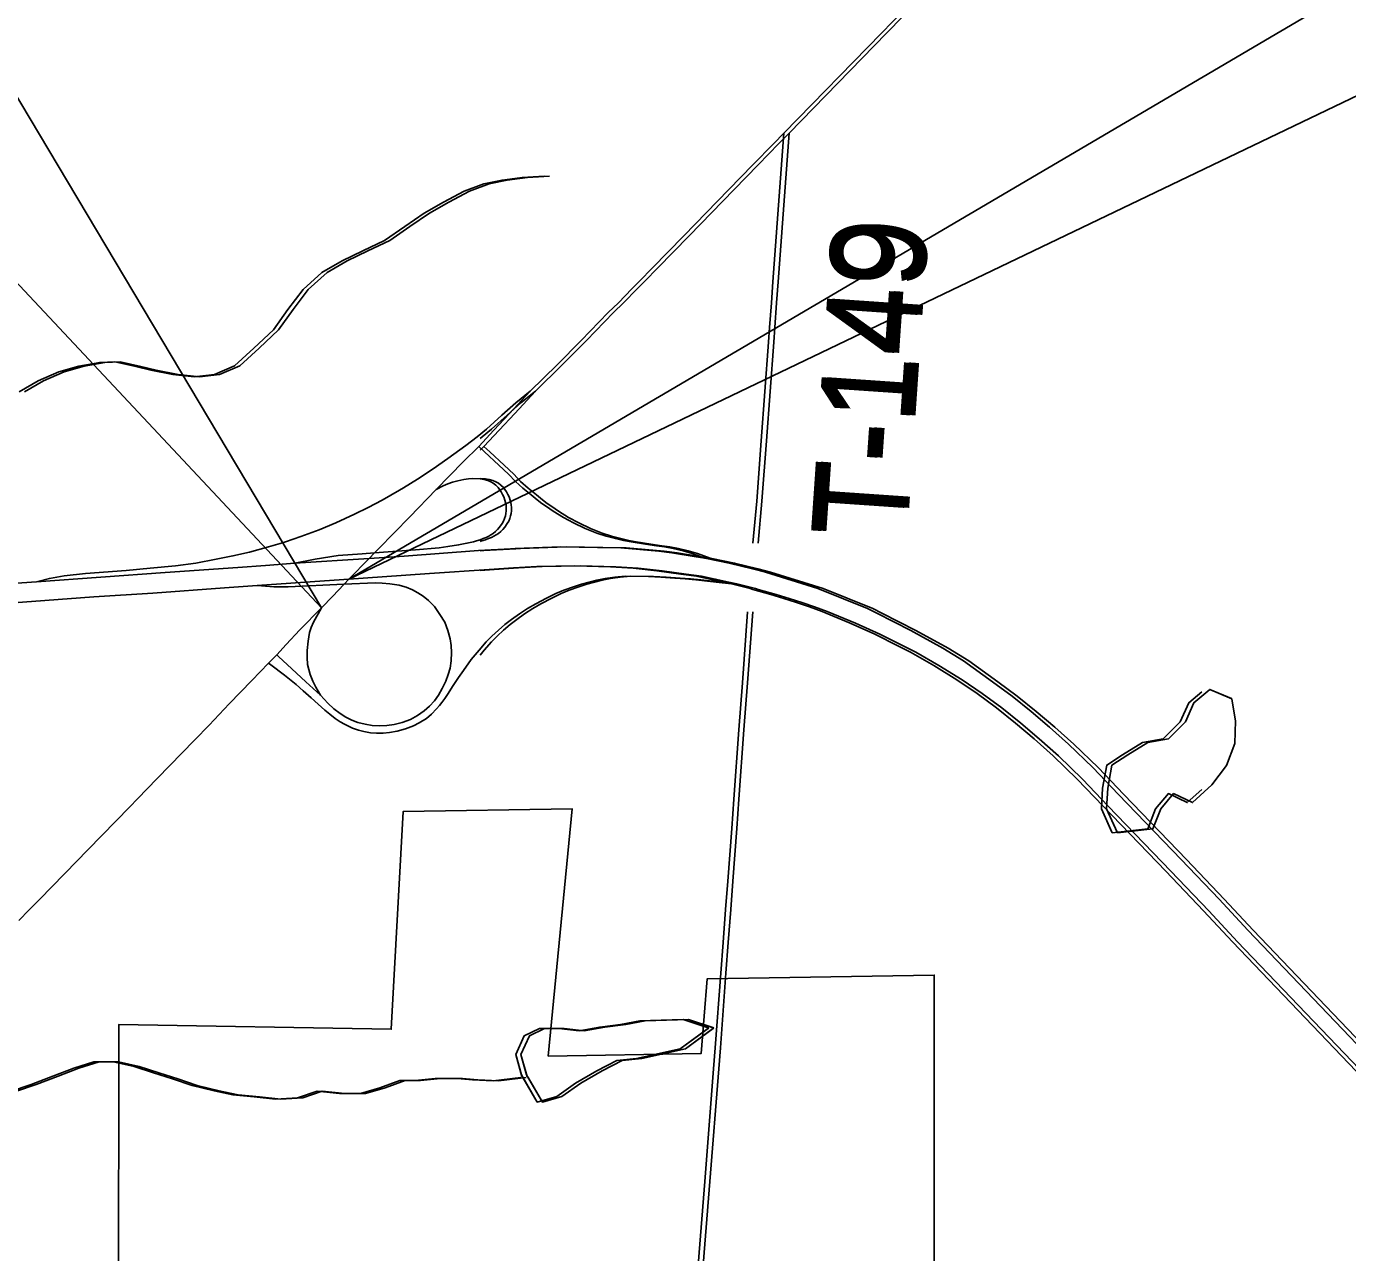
# Model space of a CAD drawing. Extents: x 0 to 34, y 0 to 22.
# Drawn here: x 19.307 to 20.131, y 7.191 to 7.956 of the extents above; entities that cross this region are included whole.
import ezdxf

# ---------------------------------------------------------------- set-up
doc = ezdxf.new("R2010")
doc.units = 0
for name, color, linetype in [('GM_X_Corporation', 7, 'Continuous'), ('GM_X_Interchange_Ramps', 7, 'Continuous'), ('GM_X_Minor_Lake', 7, 'Continuous'), ('GM_X_Minor_River', 7, 'Continuous'), ('GM_X_State_Route', 7, 'Continuous'), ('GM_X_Township_Road', 7, 'Continuous'), ('GM_X_Township_Road_Text', 7, 'Continuous'), ('GM_X_US_Route', 7, 'Continuous'), ('SH_Text', 7, 'Continuous')]:
    doc.layers.add(name, color=color, linetype=linetype)

msp = doc.modelspace()

# ---------------------------------------------------------------- linework, layer by layer
at = {"layer": 'GM_X_Corporation'}
msp.add_lwpolyline([(19.36446, 7.15258), (19.3645, 7.33346), (19.53461, 7.33046), (19.54193, 7.46629), (19.64745, 7.46811), (19.63253, 7.31375), (19.72801, 7.3154), (19.73167, 7.36186), (19.87347, 7.36431), (19.87343, 7.15024)], dxfattribs=at)
at = {"layer": 'GM_X_Interchange_Ramps'}
for points in [[(19.73029, 7.62437), (19.72235, 7.62745), (19.71664, 7.62913), (19.71055, 7.63046), (19.70507, 7.63144), (19.70007, 7.63216), (19.69325, 7.63325), (19.6842, 7.63471), (19.67957, 7.63556), (19.67447, 7.63668), (19.66869, 7.63824), (19.66289, 7.63997), (19.65559, 7.64291), (19.64827, 7.64643), (19.64202, 7.6499), (19.63559, 7.65387), (19.63145, 7.65667), (19.62852, 7.65862), (19.62559, 7.66093), (19.62194, 7.66399), (19.6167, 7.66825), (19.61207, 7.67239), (19.60771, 7.67682), (19.60173, 7.68242), (19.59274, 7.69085), (19.58915, 7.69421)], [(19.73356, 7.62437), (19.72562, 7.62745), (19.71991, 7.62913), (19.71381, 7.63046), (19.70833, 7.63144), (19.70333, 7.63216), (19.69652, 7.63325), (19.68746, 7.63471), (19.68283, 7.63556), (19.67774, 7.63668), (19.67195, 7.63824), (19.66616, 7.63997), (19.65885, 7.64291), (19.65153, 7.64643), (19.64528, 7.6499), (19.63886, 7.65387), (19.63471, 7.65667), (19.63179, 7.65862), (19.62886, 7.66093), (19.62521, 7.66399), (19.61996, 7.66825), (19.61533, 7.67239), (19.61098, 7.67682), (19.605, 7.68242), (19.596, 7.69085), (19.59242, 7.69421)], [(19.56253, 7.66726), (19.56703, 7.66968), (19.56981, 7.67086), (19.57283, 7.6719), (19.57613, 7.67276), (19.57995, 7.67358), (19.58273, 7.67398), (19.58537, 7.67419), (19.58996, 7.67398), (19.59247, 7.67355), (19.59476, 7.6729), (19.59663, 7.67211), (19.59813, 7.67126), (19.59978, 7.66996), (19.60126, 7.66858), (19.60221, 7.66732), (19.60322, 7.66588), (19.60408, 7.6643), (19.60486, 7.66266), (19.60552, 7.66072), (19.60596, 7.65925), (19.60623, 7.65771), (19.60637, 7.65599), (19.60629, 7.65406), (19.60613, 7.65244), (19.6058, 7.65091), (19.60532, 7.6492), (19.60458, 7.64754), (19.60372, 7.64605), (19.60221, 7.64381), (19.60089, 7.64234), (19.5997, 7.64109), (19.59827, 7.63994), (19.59677, 7.63894), (19.59538, 7.63821), (19.59383, 7.63743), (19.5919, 7.63664), (19.59003, 7.636), (19.58775, 7.63526), (19.58588, 7.63471), (19.58181, 7.63376), (19.57654, 7.63273), (19.56988, 7.63171), (19.56446, 7.63097), (19.5498, 7.62974), (19.52421, 7.62779), (19.51641, 7.6272), (19.50147, 7.62603), (19.48702, 7.62378), (19.47442, 7.62134)], [(19.59001, 7.67413), (19.59322, 7.67398), (19.59574, 7.67355), (19.59803, 7.6729), (19.59989, 7.67211), (19.6014, 7.67126), (19.60304, 7.66996), (19.60453, 7.66858), (19.60548, 7.66732), (19.60649, 7.66588), (19.60734, 7.6643), (19.60813, 7.66266), (19.60879, 7.66072), (19.60923, 7.65925), (19.60949, 7.65771), (19.60964, 7.65599), (19.60956, 7.65406), (19.6094, 7.65244), (19.60906, 7.65091), (19.60859, 7.6492), (19.60785, 7.64754), (19.60699, 7.64605), (19.60548, 7.64381), (19.60415, 7.64234), (19.60297, 7.64109), (19.60154, 7.63994), (19.60004, 7.63894), (19.59864, 7.63821), (19.5971, 7.63743), (19.59516, 7.63664), (19.5933, 7.636), (19.59101, 7.63526), (19.59001, 7.63497)], [(19.45802, 7.55889), (19.45933, 7.55787), (19.468, 7.55154), (19.47517, 7.54563), (19.47965, 7.54167), (19.48457, 7.53733), (19.48904, 7.53339), (19.4932, 7.52971), (19.49626, 7.52702), (19.49955, 7.52435), (19.5026, 7.52236), (19.5053, 7.52078), (19.51037, 7.5184), (19.51413, 7.51721), (19.51751, 7.51631), (19.52158, 7.51552), (19.52545, 7.51522), (19.52951, 7.51532), (19.53358, 7.51572), (19.53817, 7.5165), (19.54342, 7.51802), (19.54846, 7.51988), (19.55204, 7.52167), (19.5565, 7.52445), (19.55971, 7.52718), (19.56285, 7.5304), (19.56466, 7.53252), (19.5662, 7.53432), (19.56804, 7.53696), (19.56973, 7.5394), (19.57327, 7.54492), (19.57655, 7.55001), (19.57962, 7.55441), (19.58448, 7.56116), (19.58934, 7.56711), (19.5939, 7.57222), (19.59738, 7.57584), (19.60145, 7.57962), (19.60552, 7.58302), (19.60958, 7.58616), (19.61454, 7.58973), (19.6196, 7.59301), (19.62471, 7.59597), (19.63141, 7.59956), (19.63726, 7.60233), (19.64233, 7.60441), (19.64837, 7.6065), (19.65334, 7.60819), (19.65817, 7.60948), (19.66296, 7.61067), (19.66816, 7.61173), (19.67407, 7.61265), (19.68062, 7.61315), (19.69501, 7.61304), (19.70285, 7.61269), (19.71157, 7.61206), (19.71802, 7.61156), (19.72457, 7.61094), (19.73916, 7.60927), (19.747, 7.60837)], [(19.59001, 7.56393), (19.59261, 7.56711), (19.59716, 7.57222), (19.60064, 7.57584), (19.60471, 7.57962), (19.60878, 7.58302), (19.61285, 7.58616), (19.61781, 7.58973), (19.62287, 7.59301), (19.62798, 7.59597), (19.63468, 7.59956), (19.64053, 7.60233), (19.6456, 7.60441), (19.65164, 7.6065), (19.6566, 7.60819), (19.66143, 7.60948), (19.66622, 7.61067), (19.67143, 7.61173), (19.67734, 7.61265), (19.68389, 7.61315), (19.69827, 7.61304), (19.70612, 7.61269), (19.71484, 7.61206), (19.72129, 7.61156), (19.72783, 7.61094), (19.74243, 7.60927), (19.75027, 7.60837)], [(19.49043, 7.5389), (19.4812, 7.5472), (19.47244, 7.55548), (19.4643, 7.56315), (19.46318, 7.56424)]]:
    msp.add_lwpolyline(points, dxfattribs=at)
at = {"layer": 'GM_X_Minor_Lake'}
for points in [[(20.0404, 7.54112), (20.03226, 7.5342), (20.02697, 7.52241), (20.01636, 7.51175), (20.00343, 7.50943), (19.9909, 7.5018), (19.98103, 7.49532), (19.97843, 7.48088), (19.97771, 7.46796), (19.98447, 7.45303)], [(20.0404, 7.54112), (20.03226, 7.5342), (20.02697, 7.52241), (20.01636, 7.51175), (20.00343, 7.50943), (19.9909, 7.5018), (19.98103, 7.49532), (19.97843, 7.48088), (19.97771, 7.46796), (19.98428, 7.45345)], [(20.05907, 7.53676), (20.04538, 7.54259), (20.03552, 7.5342), (20.03024, 7.52241), (20.01963, 7.51175), (20.0067, 7.50943), (19.99417, 7.5018), (19.9843, 7.49532), (19.98169, 7.48088), (19.98098, 7.46796), (19.98774, 7.45303)], [(20.05897, 7.5368), (20.04538, 7.54259), (20.03552, 7.5342), (20.03024, 7.52241), (20.01963, 7.51175), (20.0067, 7.50943), (19.99417, 7.5018), (19.9843, 7.49532), (19.98169, 7.48088), (19.98098, 7.46796), (19.98755, 7.45345)], [(19.98774, 7.45303), (20.00994, 7.45551), (20.01484, 7.46805), (20.0228, 7.47757), (20.03462, 7.47191), (20.04675, 7.48295), (20.05584, 7.49513), (20.06111, 7.50882), (20.06144, 7.52288), (20.05907, 7.53676)], [(19.98775, 7.45303), (20.00994, 7.45551), (20.01484, 7.46805), (20.0228, 7.47757), (20.03462, 7.47191), (20.04675, 7.48295), (20.05584, 7.49513), (20.06111, 7.50882), (20.06144, 7.52288), (20.05911, 7.53655)], [(19.98447, 7.45303), (20.00668, 7.45551), (20.01158, 7.46805), (20.01953, 7.47757), (20.03135, 7.47191), (20.0404, 7.48015)], [(19.98449, 7.45303), (20.00668, 7.45551), (20.01158, 7.46805), (20.01953, 7.47757), (20.03135, 7.47191), (20.0404, 7.48015)], [(19.73266, 7.33128), (19.71679, 7.33658), (19.70309, 7.33616), (19.68978, 7.33574), (19.67761, 7.33343), (19.66468, 7.33188), (19.65175, 7.32956), (19.63919, 7.33105), (19.62701, 7.33102), (19.61751, 7.32643), (19.61223, 7.31464), (19.61578, 7.30206)], [(19.73227, 7.33141), (19.71679, 7.33658), (19.70309, 7.33616), (19.68978, 7.33574), (19.67761, 7.33343), (19.66468, 7.33188), (19.65175, 7.32956), (19.63919, 7.33105), (19.62701, 7.33102), (19.61751, 7.32643), (19.61223, 7.31464), (19.61609, 7.30098)], [(19.73593, 7.33128), (19.72006, 7.33658), (19.70636, 7.33616), (19.69304, 7.33574), (19.68088, 7.33343), (19.66795, 7.33188), (19.65502, 7.32956), (19.64246, 7.33105), (19.63028, 7.33102), (19.62078, 7.32643), (19.6155, 7.31464), (19.61905, 7.30206)], [(19.73554, 7.33141), (19.72006, 7.33658), (19.70636, 7.33616), (19.69304, 7.33574), (19.68088, 7.33343), (19.66795, 7.33188), (19.65502, 7.32956), (19.64246, 7.33105), (19.63028, 7.33102), (19.62078, 7.32643), (19.6155, 7.31464), (19.61935, 7.30098)], [(19.61578, 7.30206), (19.62566, 7.28505), (19.63782, 7.2885), (19.64959, 7.29689), (19.66288, 7.30452), (19.67541, 7.31102), (19.68758, 7.31219), (19.71496, 7.31834), (19.73266, 7.33128)], [(19.6167, 7.30048), (19.62566, 7.28505), (19.63782, 7.2885), (19.64959, 7.29689), (19.66288, 7.30452), (19.67541, 7.31102), (19.68758, 7.31219), (19.71496, 7.31834), (19.73227, 7.33099)], [(19.61905, 7.30206), (19.62893, 7.28505), (19.64109, 7.2885), (19.65285, 7.29689), (19.66614, 7.30452), (19.67868, 7.31102), (19.69085, 7.31219), (19.71822, 7.31834), (19.73593, 7.33128)], [(19.61997, 7.30048), (19.62893, 7.28505), (19.64109, 7.2885), (19.65285, 7.29689), (19.66614, 7.30452), (19.67868, 7.31102), (19.69085, 7.31219), (19.71822, 7.31834), (19.73554, 7.33099)]]:
    msp.add_lwpolyline(points, dxfattribs=at)
at = {"layer": 'GM_X_Minor_River'}
for points in [[(19.62997, 7.86279), (19.61627, 7.862), (19.60372, 7.86044), (19.59232, 7.85813), (19.58016, 7.85354), (19.56724, 7.84667), (19.55509, 7.8398), (19.54295, 7.83141), (19.53043, 7.82264), (19.51675, 7.81615), (19.50384, 7.81003), (19.49131, 7.80278), (19.47955, 7.79211), (19.47009, 7.77955), (19.461, 7.76699), (19.44887, 7.75557), (19.43673, 7.74452), (19.42419, 7.73917), (19.41164, 7.73761), (19.39832, 7.7391), (19.38461, 7.74172), (19.37509, 7.74397), (19.36214, 7.74697), (19.35263, 7.74657), (19.3397, 7.74425), (19.32716, 7.7408), (19.31425, 7.73507), (19.30247, 7.7282)], [(19.63324, 7.86279), (19.61954, 7.862), (19.60699, 7.86044), (19.59558, 7.85813), (19.58342, 7.85354), (19.57051, 7.84667), (19.55836, 7.8398), (19.54621, 7.83141), (19.53369, 7.82264), (19.52002, 7.81615), (19.5071, 7.81003), (19.49457, 7.80278), (19.48282, 7.79211), (19.47335, 7.77955), (19.46427, 7.76699), (19.45213, 7.75557), (19.44, 7.74452), (19.42746, 7.73917), (19.41491, 7.73761), (19.40159, 7.7391), (19.38788, 7.74172), (19.37836, 7.74397), (19.36541, 7.74697), (19.3559, 7.74657), (19.34297, 7.74425), (19.33043, 7.7408), (19.31751, 7.73507), (19.30574, 7.7282)], [(19.61546, 7.30048), (19.59821, 7.29827), (19.58528, 7.29899), (19.57576, 7.29973), (19.56206, 7.29969), (19.54951, 7.29852), (19.54, 7.29849), (19.52746, 7.2939), (19.51529, 7.29044), (19.50235, 7.29041), (19.48827, 7.29189), (19.47611, 7.28768), (19.46242, 7.28688), (19.44909, 7.28836), (19.43577, 7.28947), (19.42396, 7.2921), (19.41025, 7.29548), (19.39806, 7.29962), (19.38625, 7.30339), (19.37406, 7.30715), (19.36111, 7.31016), (19.34894, 7.31012), (19.33639, 7.30629), (19.32348, 7.30132), (19.3098, 7.29596), (19.29688, 7.29175)], [(19.61873, 7.30048), (19.60148, 7.29827), (19.58854, 7.29899), (19.57903, 7.29973), (19.56533, 7.29969), (19.55278, 7.29852), (19.54326, 7.29849), (19.53072, 7.2939), (19.51856, 7.29044), (19.50562, 7.29041), (19.49154, 7.29189), (19.47938, 7.28768), (19.46568, 7.28688), (19.45236, 7.28836), (19.43904, 7.28947), (19.42723, 7.2921), (19.41352, 7.29548), (19.40133, 7.29962), (19.38952, 7.30339), (19.37733, 7.30715), (19.36438, 7.31016), (19.3522, 7.31012), (19.33966, 7.30629), (19.32674, 7.30132), (19.31306, 7.29596), (19.30014, 7.29175)]]:
    msp.add_lwpolyline(points, dxfattribs=at)
at = {"layer": 'GM_X_State_Route'}
msp.add_lwpolyline([(19.30215, 7.39832), (19.30869, 7.40492), (19.31541, 7.41182), (19.31564, 7.41206), (19.32231, 7.41892), (19.33101, 7.42786), (19.34516, 7.4424), (19.37135, 7.46933), (19.37623, 7.47434), (19.38844, 7.4869), (19.41182, 7.51094), (19.41201, 7.51113), (19.42085, 7.52031), (19.43341, 7.53352), (19.44751, 7.54815), (19.45802, 7.55889), (19.46318, 7.56424), (19.46897, 7.57051), (19.47758, 7.57967), (19.49105, 7.59349)], dxfattribs=at)
at = {"layer": 'GM_X_Township_Road'}
for p, q in [((19.73672, 7.31884), (19.74019, 7.36545)), ((19.73999, 7.31884), (19.74346, 7.36545))]:
    msp.add_line(p, q, dxfattribs=at)
for points in [[(19.76027, 7.63385), (19.76262, 7.66), (19.76541, 7.69763), (19.76996, 7.75932), (19.77064, 7.76851), (19.77177, 7.78378), (19.77275, 7.79696), (19.77755, 7.86159), (19.77964, 7.88975)], [(19.76354, 7.63385), (19.76589, 7.66), (19.76868, 7.69763), (19.77323, 7.75932), (19.77391, 7.76851), (19.77504, 7.78378), (19.77601, 7.79696), (19.78082, 7.86159), (19.78291, 7.88975)], [(19.74019, 7.36545), (19.74162, 7.38459), (19.74318, 7.40528), (19.74453, 7.42294), (19.74701, 7.45569), (19.74828, 7.47402), (19.75138, 7.51736), (19.7537, 7.54666), (19.75695, 7.59101)], [(19.74346, 7.36545), (19.74488, 7.38459), (19.74645, 7.40528), (19.7478, 7.42294), (19.75028, 7.45569), (19.75155, 7.47402), (19.75464, 7.51736), (19.75696, 7.54666), (19.76021, 7.59101)], [(19.72443, 7.15629), (19.72521, 7.17287), (19.73018, 7.23542), (19.73566, 7.3059), (19.73672, 7.31884)], [(19.7277, 7.15629), (19.72847, 7.17287), (19.73345, 7.23542), (19.73893, 7.3059), (19.73999, 7.31884)]]:
    msp.add_lwpolyline(points, dxfattribs=at)
at = {"layer": 'GM_X_US_Route'}
for p, q in [((19.49805, 7.60076), (19.50504, 7.60802)), ((19.49105, 7.59349), (19.49805, 7.60076))]:
    msp.add_line(p, q, dxfattribs=at)
for points in [[(19.68481, 7.79244), (19.68975, 7.79747), (19.69746, 7.80534), (19.71726, 7.82568), (19.74531, 7.85449), (19.76028, 7.86986), (19.77322, 7.88315), (19.77964, 7.88975), (19.84041, 7.95218), (19.86119, 7.97352)], [(19.68808, 7.79244), (19.69302, 7.79747), (19.70073, 7.80534), (19.72053, 7.82568), (19.74858, 7.85449), (19.76354, 7.86986), (19.77649, 7.88315), (19.78291, 7.88975), (19.84368, 7.95218), (19.86446, 7.97352)], [(19.62134, 7.72858), (19.63804, 7.74511), (19.65318, 7.76028), (19.67001, 7.77773), (19.67635, 7.7838), (19.68481, 7.79244)], [(19.6246, 7.72858), (19.64131, 7.74511), (19.65645, 7.76028), (19.67328, 7.77773), (19.67961, 7.7838), (19.68808, 7.79244)], [(19.50527, 7.60826), (19.50814, 7.61132), (19.52082, 7.62432), (19.5242, 7.6278), (19.52662, 7.63027), (19.54619, 7.65029), (19.56253, 7.66726), (19.57941, 7.6845), (19.58915, 7.69421), (19.59864, 7.70434), (19.6084, 7.71476), (19.62134, 7.72858)], [(19.54214, 7.66845), (19.55098, 7.67384), (19.56065, 7.68017), (19.56989, 7.68663), (19.58103, 7.69481), (19.58812, 7.70028), (19.59395, 7.70506), (19.60363, 7.7137), (19.61227, 7.7214), (19.62134, 7.72858)], [(19.59001, 7.69181), (19.59242, 7.69421), (19.60191, 7.70434), (19.61167, 7.71476), (19.6246, 7.72858)], [(19.59001, 7.69922), (19.59139, 7.70028), (19.59722, 7.70506), (19.6069, 7.7137), (19.61554, 7.7214), (19.6246, 7.72858)], [(19.46865, 7.63471), (19.47814, 7.63797), (19.48953, 7.64223), (19.49996, 7.64659), (19.51172, 7.65198), (19.52024, 7.65603), (19.52896, 7.66069), (19.53973, 7.66697), (19.54214, 7.66845)], [(19.31312, 7.6098), (19.32126, 7.61183), (19.33048, 7.61339), (19.34377, 7.61482), (19.36914, 7.61686), (19.38411, 7.61818), (19.40003, 7.61966), (19.4126, 7.62145), (19.42529, 7.6238), (19.43577, 7.62589), (19.44609, 7.62819), (19.45805, 7.63145), (19.46675, 7.63406), (19.46865, 7.63471)], [(19.31312, 7.6098), (19.39349, 7.61545), (19.4389, 7.6186), (19.45607, 7.61997), (19.47442, 7.62134), (19.52082, 7.62432), (19.5427, 7.62572), (19.58901, 7.62915), (19.60899, 7.63036)], [(19.59001, 7.62898), (19.59227, 7.62915), (19.61226, 7.63036)], [(19.60899, 7.63036), (19.61199, 7.63054), (19.64046, 7.63158), (19.66326, 7.63122), (19.67785, 7.63086), (19.70154, 7.62887), (19.70965, 7.6277), (19.72362, 7.62554), (19.73029, 7.62437), (19.73137, 7.62419), (19.74552, 7.6214), (19.76011, 7.61788), (19.76804, 7.61572), (19.80075, 7.60545), (19.83175, 7.59301), (19.83751, 7.59013), (19.85878, 7.57941), (19.87878, 7.56824), (19.89175, 7.5603), (19.90976, 7.54729), (19.92196, 7.53829), (19.93383, 7.52888), (19.94537, 7.51906), (19.95731, 7.50835), (19.97237, 7.49381), (19.98839, 7.47709), (20.02753, 7.43653), (20.05118, 7.41161), (20.06912, 7.39228), (20.17365, 7.28317)], [(19.61226, 7.63036), (19.61525, 7.63054), (19.64372, 7.63158), (19.66652, 7.63122), (19.68112, 7.63086), (19.70481, 7.62887), (19.71292, 7.6277), (19.72689, 7.62554), (19.73356, 7.62437), (19.73464, 7.62419), (19.74878, 7.6214), (19.76338, 7.61788), (19.77131, 7.61572), (19.80402, 7.60545), (19.83501, 7.59301), (19.84078, 7.59013), (19.86204, 7.57941), (19.88204, 7.56824), (19.89502, 7.5603), (19.91303, 7.54729), (19.92522, 7.53829), (19.9371, 7.52888), (19.94864, 7.51906), (19.96057, 7.50835), (19.97563, 7.49381), (19.99166, 7.47709), (20.03079, 7.43653), (20.05444, 7.41161), (20.07238, 7.39228), (20.17692, 7.28317)], [(19.45081, 7.60736), (19.49294, 7.61025), (19.50814, 7.61132), (19.52882, 7.61278), (19.55851, 7.61487), (19.59561, 7.6173), (19.61076, 7.61844), (19.62538, 7.61922), (19.64916, 7.61966), (19.67145, 7.61913), (19.68547, 7.61817), (19.70036, 7.61661), (19.71533, 7.61452), (19.72501, 7.61315), (19.73346, 7.61145), (19.74188, 7.60959), (19.747, 7.60837), (19.75027, 7.6076), (19.75855, 7.60547), (19.76022, 7.605), (19.77152, 7.60182), (19.77956, 7.59936), (19.78756, 7.59677), (19.79551, 7.59403), (19.80342, 7.59115), (19.82105, 7.58395), (19.83625, 7.57706), (19.8512, 7.56965), (19.85858, 7.56575), (19.87312, 7.55756), (19.8876, 7.54856), (19.90011, 7.54), (19.91231, 7.531), (19.92418, 7.52159), (19.93572, 7.51176), (19.94766, 7.50106), (19.96272, 7.48652), (19.97874, 7.46979), (20.01788, 7.42923), (20.04153, 7.40431), (20.05947, 7.38498), (20.164, 7.27588)], [(19.59001, 7.61672), (19.59887, 7.6173), (19.61402, 7.61844), (19.62865, 7.61922), (19.65242, 7.61966), (19.67472, 7.61913), (19.68874, 7.61817), (19.70362, 7.61661), (19.7186, 7.61452), (19.72828, 7.61315), (19.73673, 7.61145), (19.74515, 7.60959), (19.75027, 7.60837), (19.75354, 7.6076), (19.76182, 7.60547), (19.76349, 7.605), (19.77478, 7.60182), (19.78282, 7.59936), (19.79083, 7.59677), (19.79878, 7.59403), (19.80668, 7.59115), (19.82431, 7.58395), (19.83952, 7.57706), (19.85447, 7.56965), (19.86184, 7.56575), (19.87639, 7.55756), (19.89087, 7.54856), (19.90338, 7.54), (19.91557, 7.531), (19.92745, 7.52159), (19.93899, 7.51176), (19.95092, 7.50106), (19.96598, 7.48652), (19.98201, 7.46979), (20.02114, 7.42923), (20.04479, 7.40431), (20.06273, 7.38498), (20.16727, 7.27588)], [(18.52034, 7.55433), (18.5577, 7.55667), (18.64704, 7.56321), (18.81213, 7.57487), (18.89555, 7.58062), (18.95511, 7.58488), (19.0098, 7.58836), (19.04866, 7.59121), (19.0929, 7.59427), (19.14579, 7.59815), (19.1758, 7.60013), (19.22743, 7.60392), (19.27356, 7.60698), (19.31312, 7.6098)], [(19.01001, 7.57642), (19.05582, 7.5796), (19.1685, 7.58744), (19.27359, 7.59475), (19.34892, 7.60033), (19.38575, 7.60259), (19.43051, 7.60599), (19.45081, 7.60736)], [(19.45081, 7.60736), (19.4614, 7.60665), (19.47021, 7.60652), (19.50504, 7.60814), (19.52477, 7.60906), (19.529, 7.60894), (19.53376, 7.6084), (19.53948, 7.60755), (19.54308, 7.60656)], [(19.54308, 7.60656), (19.54398, 7.60631), (19.54774, 7.60477), (19.55114, 7.60292), (19.55453, 7.60076), (19.55785, 7.59799), (19.56147, 7.59436), (19.56494, 7.58927), (19.56793, 7.58446), (19.56996, 7.57924), (19.57142, 7.57412), (19.57204, 7.57007), (19.57227, 7.56551), (19.57196, 7.56034), (19.57129, 7.55589), (19.57008, 7.55185), (19.56853, 7.54767), (19.56641, 7.54314), (19.56409, 7.53905), (19.56146, 7.53535), (19.55843, 7.53211), (19.55507, 7.5291), (19.55102, 7.52626), (19.54651, 7.52383), (19.54133, 7.52188), (19.53635, 7.52067), (19.53177, 7.52), (19.52745, 7.51993), (19.52274, 7.52013), (19.51836, 7.52087), (19.51379, 7.52201), (19.50988, 7.52343), (19.50618, 7.52531), (19.50261, 7.5276), (19.4987, 7.5305), (19.495, 7.53393), (19.49043, 7.5389), (19.48742, 7.54407), (19.48557, 7.54777), (19.48403, 7.55186), (19.48241, 7.55818), (19.48218, 7.56258), (19.48209, 7.5669), (19.48264, 7.57276), (19.48356, 7.57801), (19.48456, 7.58117), (19.48602, 7.58444), (19.49105, 7.59349)]]:
    msp.add_lwpolyline(points, dxfattribs=at)
at = {"layer": 'SH_Text'}
for points in [[(18.3757, 8.78387), (19.49105, 7.59349), (18.78179, 8.78387)], [(21.59236, 8.61116), (19.50814, 7.61132), (21.20809, 8.61116)]]:
    msp.add_lwpolyline(points, close=True, dxfattribs=at)

# ---------------------------------------------------------------- texts
at = {"layer": 'GM_X_Township_Road_Text'}
for p in [(19.85317, 7.63622), (19.85644, 7.63622)]:
    msp.add_text('T-149', height=0.056818, rotation=86.07407, dxfattribs=at).set_placement(p)

doc.saveas('drawing.dxf')
